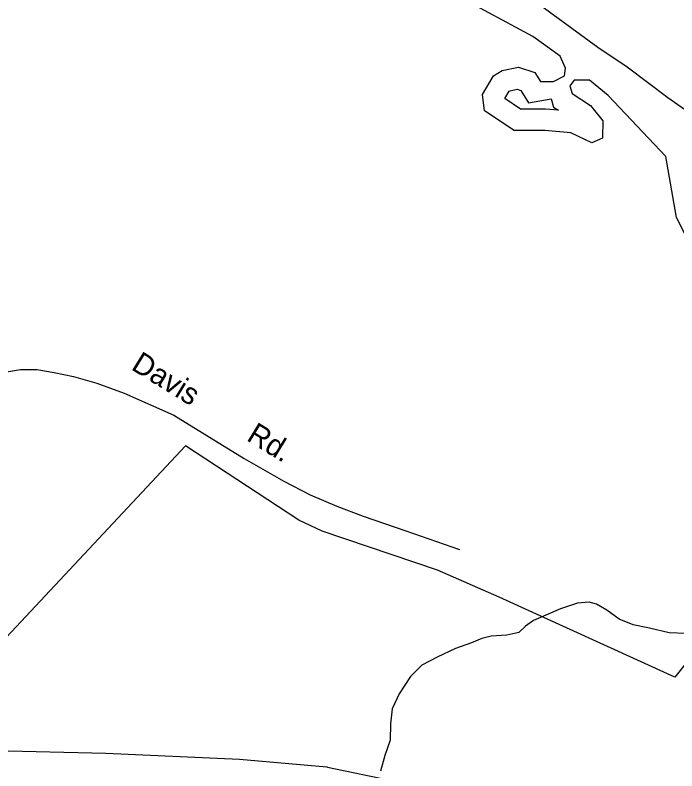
# Model space of a CAD drawing. Extents: x 1268485 to 1426702, y 514839 to 616766.
# Drawn here: x 1380105 to 1382130, y 540290 to 542601 of the extents above; entities that cross this region are included whole.
import ezdxf

# ---------------------------------------------------------------- set-up
doc = ezdxf.new("R2010")
doc.units = 0
for name, color, linetype in [('Old_Level_11', 7, 'Continuous'), ('Old_Level_32', 7, 'Continuous'), ('Old_Level_48', 7, 'Continuous'), ('Old_Level_49', 7, 'Continuous'), ('Old_Level_56', 7, 'Continuous'), ('Old_Level_58', 7, 'Continuous'), ('Old_Level_61', 7, 'Continuous'), ('Old_Level_62', 7, 'Continuous')]:
    doc.layers.add(name, color=color, linetype=linetype)

msp = doc.modelspace()

# ---------------------------------------------------------------- linework, layer by layer
at = {"layer": 'Old_Level_32'}
msp.add_lwpolyline([(1380065.964, 541508.472), (1380121.823, 541517.502), (1380171.476, 541517.502), (1380224.232, 541508.472), (1380283.194, 541496.433), (1380354.57, 541475.364), (1380438.358, 541445.267), (1380590.229, 541377.591), (1380806.098, 541245.115), (1380927.126, 541175.889), (1381007.812, 541133.752), (1381090.048, 541099.14), (1381170.734, 541069.041), (1381301.072, 541023.895), (1381465.546, 540966.708)], dxfattribs=at)
at = {"layer": 'Old_Level_48'}
msp.add_lwpolyline([(1382371.931, 540286.961), (1382283.739, 540378.779), (1382381.977, 540586.899), (1382212.102, 540686.363), (1382123.644, 540576.291), (1381586.535, 540821.613), (1381398.096, 540903.443), (1381044.536, 541022.813), (1380973.176, 541056.264), (1380626.7, 541283.838), (1379811.302, 540414.143), (1379649.644, 540620.702), (1379461.962, 540383.078), (1379644.124, 539813.886)], dxfattribs=at)
at = {"layer": 'Old_Level_49'}
msp.add_lwpolyline([(1382371.931, 540286.961), (1382283.739, 540378.779), (1382381.977, 540586.899), (1382212.102, 540686.363), (1382123.644, 540576.291), (1381586.535, 540821.613), (1381398.096, 540903.443), (1381044.536, 541022.813), (1380973.176, 541056.264), (1380626.7, 541283.838), (1379811.302, 540414.143), (1379649.644, 540620.702), (1379461.962, 540383.078), (1379644.124, 539813.886)], dxfattribs=at)
at = {"layer": 'Old_Level_56'}
msp.add_lwpolyline([(1371839.276, 540507.591), (1372919.06, 540561.29), (1373972.905, 540529.27), (1375118.599, 540487.599), (1375172.602, 540486.511), (1375944.434, 540460.37), (1376204.365, 540450.935), (1377372.141, 540412.821), (1377664.033, 540400.741), (1377855.8, 540394.68), (1378473.989, 540379.835), (1378541.792, 540378.47), (1379116.019, 540366.51), (1379697.966, 540360.398), (1380382.159, 540344.224), (1380791.778, 540325.774), (1381059.427, 540302.177), (1381061.503, 540301.744), (1381944.122, 540117.691)], dxfattribs=at)
at = {"layer": 'Old_Level_58'}
for points in [[(1381004.551, 543804.919), (1381088.989, 543682.937), (1381088.989, 543592.582), (1381115.741, 543539.038), (1381182.621, 543415.219), (1381249.502, 543237.856), (1381353.166, 543080.572), (1381460.254, 542904.917), (1381600.704, 542764.365), (1381714.4, 542630.506), (1381888.289, 542503.341), (1381978.578, 542443.104), (1382102.307, 542349.403), (1382631.797, 541978.785), (1382772.246, 541905.163), (1382992.951, 541777.997), (1383183.56, 541727.8), (1383330.614, 541685.393), (1383477.751, 541672.007), (1383527.911, 541698.778), (1383601.48, 541728.897), (1383668.36, 541698.778), (1383734.117, 541676.406)], [(1381004.551, 543804.919), (1381088.989, 543682.937), (1381088.989, 543592.582), (1381115.741, 543539.038), (1381182.621, 543415.219), (1381249.502, 543237.856), (1381353.166, 543080.572), (1381460.254, 542904.917), (1381600.704, 542764.365), (1381714.4, 542630.506), (1381888.289, 542503.341), (1381978.578, 542443.104), (1382102.307, 542349.403), (1382631.797, 541978.785), (1382772.246, 541905.163), (1382992.951, 541777.997), (1383183.56, 541727.8), (1383330.614, 541685.393), (1383477.751, 541672.007), (1383527.911, 541698.778), (1383601.48, 541728.897), (1383668.36, 541698.778), (1383734.117, 541676.406)], [(1382276.71, 541690.798), (1382129.573, 541981.941), (1382096.133, 542169.343), (1381919.876, 542355.057), (1381863.027, 542401.907), (1381816.212, 542401.907), (1381802.836, 542385.175), (1381809.524, 542361.75), (1381866.371, 542324.939), (1381903.307, 542278.151), (1381903.156, 542224.544), (1381869.715, 542211.159), (1381806.18, 542241.277), (1381725.923, 542247.969), (1381632.291, 542247.969), (1381542.002, 542308.206), (1381535.314, 542358.403), (1381568.754, 542415.294), (1381595.506, 542432.026), (1381645.667, 542442.065), (1381695.826, 542425.333), (1381712.547, 542398.561), (1381752.675, 542398.561), (1381786.116, 542415.294), (1381789.46, 542438.719), (1381772.739, 542475.53), (1381689.138, 542535.767), (1381461.745, 542659.585)], [(1382276.71, 541690.798), (1382129.573, 541981.941), (1382096.133, 542169.343), (1381919.876, 542355.057), (1381863.027, 542401.907), (1381816.212, 542401.907), (1381802.836, 542385.175), (1381809.524, 542361.75), (1381866.371, 542324.939), (1381903.307, 542278.151), (1381903.156, 542224.544), (1381869.715, 542211.159), (1381806.18, 542241.277), (1381725.923, 542247.969), (1381632.291, 542247.969), (1381542.002, 542308.206), (1381535.314, 542358.403), (1381568.754, 542415.294), (1381595.506, 542432.026), (1381645.667, 542442.065), (1381695.826, 542425.333), (1381712.547, 542398.561), (1381752.675, 542398.561), (1381786.116, 542415.294), (1381789.46, 542438.719), (1381772.739, 542475.53), (1381689.138, 542535.767), (1381461.745, 542659.585)]]:
    msp.add_lwpolyline(points, dxfattribs=at)
at = {"layer": 'Old_Level_61'}
msp.add_lwpolyline([(1381745.971, 542345.337), (1381753.188, 542320.057), (1381768.284, 542310.282), (1381728.654, 542313.586), (1381652.17, 542313.586), (1381603.981, 542345.736), (1381617.177, 542368.186), (1381620.138, 542370.038), (1381641.445, 542374.302), (1381652.674, 542370.556), (1381676.165, 542332.944), (1381745.971, 542345.337)], dxfattribs=at)
at = {"layer": 'Old_Level_62'}
msp.add_lwpolyline([(1382158.489, 540709.785), (1382106.611, 540712.451), (1382046.839, 540725.984), (1381997.011, 540736.8), (1381953.335, 540754.076), (1381915.81, 540781.092), (1381884.232, 540799.803), (1381862.394, 540806.005), (1381826.305, 540802.622), (1381773.812, 540785.603), (1381691.073, 540749.514), (1381666.672, 540731.982), (1381646.372, 540712.707), (1381610.18, 540705.222), (1381562.095, 540702.096), (1381533.798, 540694.457), (1381501.605, 540681.129), (1381453.213, 540664.059), (1381396.721, 540637.299), (1381350.174, 540612.796), (1381315.418, 540579.013), (1381280.251, 540525.546), (1381259.336, 540480.024), (1381254.312, 540434.195), (1381253.287, 540384.163), (1381236.37, 540336.898), (1381223.247, 540288.762)], dxfattribs=at)

# ---------------------------------------------------------------- texts
at = {"layer": 'Old_Level_11'}
msp.add_text('Davis        Rd.', height=65.61666, rotation=328.463108, dxfattribs=at).set_placement((1380457.008, 541519.303))

doc.saveas('drawing.dxf')
